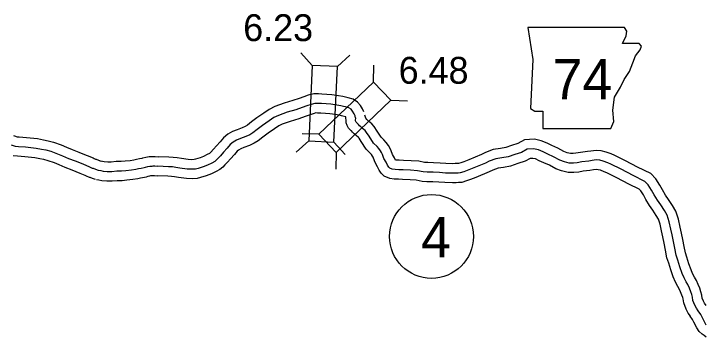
# Model space of a CAD drawing. Extents: x 31699 to 244310, y -8841 to 11474.
# Drawn here: x 137515 to 138241, y -3053 to -2714 of the extents above; entities that cross this region are included whole.
import ezdxf

# ---------------------------------------------------------------- set-up
doc = ezdxf.new("R2010")
doc.units = 0
for name, color, linetype in [('B_Logo', 7, 'Continuous'), ('G-ANNO-TEXT', 7, 'Continuous'), ('Level 55', 7, 'Continuous'), ('R_Border Notes', 7, 'Continuous'), ('R_XS_EARTHWORK_STAGE1', 7, 'Continuous'), ('S_WALL', 7, 'Continuous')]:
    doc.layers.add(name, color=color, linetype=linetype)

msp = doc.modelspace()

# ---------------------------------------------------------------- linework, layer by layer
at = {"layer": 'B_Logo'}
for points in [[(137873.45, -2820.98), (137872.5, -2818.92), (137870.76, -2816.39), (137869.15, -2814.33), (137866.88, -2812.88), (137863.28, -2811.76), (137861.21, -2811.24), (137858.48, -2810.72), (137854.15, -2809.88), (137847.82, -2808.98), (137843.02, -2808.6), (137837.96, -2808.37), (137834.37, -2808.18), (137831.04, -2808.07), (137827.18, -2809.09), (137822.86, -2810.78), (137817.81, -2812.48), (137811.1, -2814.72), (137802.2, -2817.44), (137792.96, -2820.63), (137788.25, -2823.06), (137783.07, -2826.49), (137776.24, -2831.27), (137770.67, -2835.57), (137765.9, -2839.13), (137762.78, -2841.02), (137758.66, -2842.98), (137753.22, -2845.01), (137749.1, -2846.63), (137745.38, -2848.72), (137742.47, -2851.14), (137739.29, -2855.1), (137735.32, -2859.32), (137732.08, -2862.95), (137729.36, -2865.83), (137727.78, -2867.64), (137726.05, -2868.99), (137722.93, -2870.67), (137718.49, -2872.97), (137713.97, -2874.73), (137708.58, -2876.29), (137706.06, -2876.97), (137702.33, -2877.19), (137697.34, -2877.02), (137689.68, -2875.86), (137685.41, -2875.22), (137681.68, -2874.77), (137677.49, -2874.53), (137666.39, -2873.98)], [(138233.18, -3025.61), (138231.23, -3022.82), (138229.48, -3019.69), (138227.66, -3014.9), (138227.17, -3011.23), (138226.49, -3008.63), (138225.41, -3005.57), (138223.86, -3001.77), (138222.24, -2998.11), (138220.63, -2995.11), (138218.28, -2990.99), (138216.32, -2986.33), (138213.95, -2979.47), (138211.72, -2972.47), (138210.03, -2967.41), (138208.52, -2960.08), (138207.22, -2952.81), (138205.72, -2946.01), (138204.55, -2939.81), (138202.85, -2932.21), (138200.61, -2925.35), (138197.72, -2920.29), (138193.83, -2914.51), (138190.61, -2909.72), (138186.98, -2903.93), (138184.29, -2898.94), (138180.67, -2893.49), (138177.25, -2889.84), (138164.9, -2883.83), (138152.22, -2877.23), (138141.47, -2871.82), (138138.2, -2870.43), (138133.53, -2868.66), (138129.8, -2867.74), (138126.2, -2867.43), (138121.88, -2867.99), (138118.29, -2868.54), (138111.1, -2869.32), (138106.31, -2870.28), (138102.39, -2870.7), (138097.93, -2870.66), (138092.8, -2869.35), (138087.99, -2867.51), (138081.45, -2864.01), (138075.44, -2861.31), (138070.64, -2859.06), (138065.5, -2856.76), (138060.57, -2855.72), (138053.91, -2856.09), (138047.87, -2859.46), (138040.7, -2861.7), (138033.79, -2864.21), (138027.27, -2865.31), (138020.75, -2866.35), (138013.97, -2868.79), (138009.92, -2870.81), (137996.17, -2876.5), (137990.86, -2878.59), (137987.2, -2879.95), (137983.55, -2880.97), (137981.29, -2881.12), (137978.82, -2881.26), (137975.23, -2881.42), (137968.04, -2881.19), (137961.91, -2880.69), (137955.12, -2880.33), (137948.99, -2880.23), (137944.87, -2879.92), (137938.8, -2878.68), (137931.54, -2878.26), (137923.62, -2877.9), (137919.16, -2877.72), (137915.36, -2877.55), (137912.36, -2877.09), (137909.63, -2875.91), (137908.56, -2874.85), (137907.35, -2872.98), (137905.73, -2869.86), (137903.51, -2865.8), (137901.96, -2861.8), (137900.95, -2859.54), (137899.88, -2857.88), (137898.2, -2855.42), (137896.32, -2853.42), (137892.64, -2849.71), (137888.14, -2842.59), (137885.39, -2838.47), (137883.72, -2836.61), (137880.98, -2834.29), (137879.17, -2832.76), (137878.1, -2831.57), (137876.96, -2830.24), (137875.96, -2829.18), (137874.55, -2827.92), (137874.21, -2827.18), (137873.81, -2826.32), (137873.8, -2825.25), (137874.06, -2823.85), (137873.72, -2822.78), (137873.52, -2822.12), (137873.45, -2820.98)], [(137512.74, -2851.61), (137516.78, -2852.93), (137520.24, -2853.3), (137527.69, -2853.78), (137538.99, -2854.98), (137544.57, -2855.98), (137548.95, -2856.96), (137554.07, -2858.29), (137561.29, -2860.84), (137566.59, -2863.1), (137572.76, -2865.77), (137579.85, -2868.46), (137584.22, -2870.24), (137588.53, -2871.96), (137594.16, -2874.29), (137595.49, -2875.04), (137597.61, -2875.87), (137598.47, -2876.14), (137600.99, -2877.11), (137603.84, -2878.07)], [(137603.84, -2878.07), (137606.5, -2878.57), (137608.96, -2879), (137613.48, -2879.45), (137618.07, -2879.43), (137623.34, -2878.83), (137628.46, -2878.82), (137632.99, -2878.4), (137638.79, -2877.8), (137643.26, -2876.98), (137646.19, -2876.28), (137648.8, -2875.85), (137652.2, -2875.28), (137653.53, -2874.9), (137655.87, -2874.19), (137658.14, -2873.88), (137660.33, -2873.77), (137661.6, -2873.72), (137663.26, -2873.74), (137666.39, -2873.98)], [(138241.58, -3040.58), (138240.3, -3038.59), (138237.61, -3033.06), (138235.73, -3029.53), (138233.18, -3025.61)]]:
    msp.add_lwpolyline(points, dxfattribs=at)
at = {"layer": 'G-ANNO-TEXT'}
msp.add_lwpolyline([(138054.53, -2728.41), (138059.61, -2762.25), (138057.35, -2813.56), (138061.86, -2816.38), (138070.32, -2816.38), (138070.32, -2834.43), (138141.38, -2834.43), (138144.76, -2827.1), (138143.63, -2815.26), (138145.32, -2801.72), (138151.53, -2791.01), (138155.48, -2783.11), (138161.11, -2774.65), (138164.5, -2765.63), (138167.32, -2758.3), (138172.39, -2752.1), (138173.52, -2748.15), (138171.27, -2745.33), (138153.78, -2745.33), (138157.73, -2737.43), (138158.3, -2732.36), (138155.96, -2728.46)], close=True, dxfattribs=at)
at = {"layer": 'Level 55'}
for points in [[(137882.54, -2816.83), (137881.23, -2813.96), (137878.82, -2810.47), (137875.98, -2806.83), (137871.13, -2803.72), (137865.98, -2802.13), (137863.37, -2801.47), (137860.37, -2800.9), (137855.81, -2800.01), (137848.91, -2799.03), (137843.65, -2798.62), (137838.45, -2798.38), (137834.79, -2798.19), (137829.9, -2798.02), (137824.07, -2799.57), (137819.45, -2801.38), (137814.64, -2803), (137808.06, -2805.19), (137799.1, -2807.93), (137789.02, -2811.41), (137783.18, -2814.42), (137777.44, -2818.22), (137770.32, -2823.21), (137764.63, -2827.6), (137760.31, -2830.83), (137758.03, -2832.2), (137754.76, -2833.76), (137749.63, -2835.67), (137744.79, -2837.58), (137739.69, -2840.45), (137735.3, -2844.09), (137731.74, -2848.53), (137727.95, -2852.56), (137724.71, -2856.18), (137721.96, -2859.11), (137720.88, -2860.34), (137720.56, -2860.59), (137718.26, -2861.83), (137714.37, -2863.84), (137710.75, -2865.25), (137705.89, -2866.66), (137704.44, -2867.05), (137702.21, -2867.18), (137698.26, -2867.05), (137691.17, -2865.98), (137686.75, -2865.31), (137682.57, -2864.81), (137678.02, -2864.54), (137666.89, -2863.99)], [(137863.51, -2822.3), (137860.57, -2821.39), (137859.05, -2821.01), (137856.59, -2820.54), (137852.49, -2819.74), (137846.73, -2818.92), (137842.4, -2818.59), (137837.48, -2818.35), (137833.94, -2818.18), (137832.17, -2818.11), (137830.3, -2818.61), (137826.28, -2820.19), (137820.99, -2821.96), (137814.15, -2824.25), (137805.29, -2826.95), (137796.9, -2829.85), (137793.32, -2831.69), (137788.7, -2834.76), (137782.17, -2839.33), (137776.72, -2843.53), (137771.49, -2847.44), (137767.53, -2849.83), (137762.57, -2852.19), (137756.8, -2854.35), (137753.4, -2855.69), (137751.07, -2857), (137749.63, -2858.19), (137746.85, -2861.66), (137742.69, -2866.08), (137739.45, -2869.71), (137736.77, -2872.56), (137734.67, -2874.95), (137731.54, -2877.39), (137727.6, -2879.52), (137722.6, -2882.09), (137717.19, -2884.21), (137711.28, -2885.92), (137707.67, -2886.89), (137702.45, -2887.2), (137696.41, -2887), (137688.18, -2885.75), (137684.07, -2885.13), (137680.8, -2884.74), (137676.95, -2884.51), (137665.89, -2883.96)], [(138224.97, -3031.33), (138222.74, -3028.13), (138220.4, -3023.93), (138217.9, -3017.36), (138217.34, -3013.16), (138216.93, -3011.56), (138216.06, -3009.12), (138214.66, -3005.68), (138213.25, -3002.51), (138211.88, -2999.96), (138209.29, -2995.42), (138206.97, -2989.9), (138204.46, -2982.62), (138202.21, -2975.58), (138200.35, -2970.01), (138198.7, -2961.96), (138197.41, -2954.77), (138195.92, -2948.01), (138194.76, -2941.83), (138193.19, -2934.86), (138191.42, -2929.42), (138189.22, -2925.57), (138185.53, -2920.09), (138182.22, -2915.17), (138178.33, -2908.97), (138175.71, -2904.09), (138172.8, -2899.72), (138171.21, -2898.02), (138160.41, -2892.77), (138147.66, -2886.13), (138137.27, -2880.9), (138134.48, -2879.72), (138130.56, -2878.22), (138128.17, -2877.64), (138126.41, -2877.49), (138123.28, -2877.89), (138119.59, -2878.46), (138112.63, -2879.21), (138107.84, -2880.17), (138102.88, -2880.7), (138096.63, -2880.65), (138089.76, -2878.9), (138083.83, -2876.62), (138077.03, -2872.99), (138071.28, -2870.4), (138066.48, -2868.16), (138062.38, -2866.32), (138059.8, -2865.77), (138056.77, -2865.94), (138051.84, -2868.69), (138043.89, -2871.18), (138036.35, -2873.91), (138028.89, -2875.18), (138023.25, -2876.08), (138017.92, -2878), (138014.07, -2879.92), (137999.92, -2885.77), (137994.43, -2887.93), (137990.29, -2889.47), (137985.23, -2890.88), (137981.91, -2891.1), (137979.34, -2891.25), (137975.29, -2891.42), (137967.47, -2891.18), (137961.24, -2890.67), (137954.77, -2890.32), (137948.54, -2890.22), (137943.49, -2889.84), (137937.5, -2888.62), (137931.02, -2888.24), (137923.2, -2887.89), (137918.72, -2887.72), (137914.38, -2887.51), (137909.58, -2886.79), (137903.92, -2884.33), (137900.75, -2881.19), (137898.69, -2878.01), (137896.9, -2874.55), (137894.43, -2870.03), (137892.73, -2865.65), (137892.13, -2864.32), (137891.54, -2863.41), (137890.38, -2861.7), (137889.13, -2860.37), (137884.77, -2855.97), (137879.76, -2848.04), (137877.48, -2844.62), (137876.74, -2843.8), (137874.52, -2841.92), (137872.19, -2839.96), (137870.58, -2838.16), (137869.53, -2836.93), (137868.97, -2836.35), (137866.33, -2833.98), (137865.14, -2831.39), (137863.82, -2828.56), (137863.81, -2827), (137863.51, -2822.3)], [(138241.38, -3019.89), (138239.72, -3017.51), (138238.57, -3015.45), (138237.42, -3012.43), (138237.01, -3009.3), (138236.06, -3005.69), (138234.76, -3002.01), (138233.06, -2997.86), (138231.23, -2993.71), (138229.37, -2990.26), (138227.26, -2986.56), (138225.67, -2982.76), (138223.44, -2976.31), (138221.22, -2969.37), (138219.7, -2964.81), (138218.34, -2958.19), (138217.03, -2950.85), (138215.52, -2944.01), (138214.35, -2937.79), (138212.5, -2929.56), (138209.8, -2921.28), (138206.22, -2915.01), (138202.13, -2908.92), (138199, -2904.27), (138195.63, -2898.9), (138192.88, -2893.79), (138188.54, -2887.26), (138183.29, -2881.66), (138169.4, -2874.9), (138156.78, -2868.33), (138145.68, -2862.74), (138141.93, -2861.15), (138136.51, -2859.09), (138131.43, -2857.85), (138126, -2857.37), (138120.48, -2858.09), (138116.99, -2858.62), (138109.58, -2859.42), (138104.79, -2860.38), (138101.9, -2860.69), (138099.23, -2860.67), (138095.83, -2859.8), (138092.16, -2858.4), (138085.87, -2855.03), (138079.61, -2852.21), (138074.8, -2849.97), (138068.62, -2847.19), (138061.34, -2845.66), (138051.05, -2846.23), (138043.9, -2850.22), (138037.5, -2852.22), (138031.22, -2854.5), (138025.65, -2855.44), (138018.25, -2856.62), (138010.03, -2859.58), (138005.77, -2861.71), (137992.43, -2867.22), (137987.28, -2869.25), (137984.12, -2870.43), (137981.86, -2871.06), (137980.67, -2871.14), (137978.31, -2871.28), (137975.17, -2871.41), (137968.6, -2871.2), (137962.58, -2870.71), (137955.47, -2870.33), (137949.45, -2870.23), (137946.24, -2869.99), (137940.1, -2868.74), (137932.06, -2868.27), (137924.04, -2867.91), (137919.59, -2867.73), (137916.34, -2867.58), (137915.77, -2867.49), (137914.56, -2865.16), (137912.6, -2861.57), (137911.19, -2857.95), (137909.77, -2854.76), (137908.21, -2852.34), (137906.02, -2849.13), (137903.52, -2846.48), (137900.51, -2843.44), (137896.53, -2837.14), (137893.31, -2832.31), (137890.7, -2829.41), (137887.43, -2826.65), (137886.15, -2825.57), (137885.62, -2824.98), (137884.5, -2823.67), (137883.42, -2820.29)], [(137514.93, -2841.71), (137516.17, -2842.21), (137518.88, -2843.1), (137521.1, -2843.33), (137528.54, -2843.82), (137540.4, -2845.07), (137546.55, -2846.17), (137551.31, -2847.24), (137556.99, -2848.72), (137564.92, -2851.52), (137570.55, -2853.92), (137576.52, -2856.5), (137583.51, -2859.15), (137587.96, -2860.97), (137592.3, -2862.69), (137598.56, -2865.29), (137599.78, -2865.98), (137600.95, -2866.44), (137601.79, -2866.7), (137604.38, -2867.7), (137607.05, -2868.6)], [(137514.68, -2862.76), (137519.38, -2863.26), (137526.84, -2863.75), (137537.58, -2864.89), (137542.6, -2865.78), (137546.6, -2866.68), (137551.14, -2867.86), (137557.66, -2870.16), (137562.64, -2872.29), (137569, -2875.04), (137576.19, -2877.76), (137580.48, -2879.52), (137584.77, -2881.22), (137589.77, -2883.3), (137591.19, -2884.1), (137594.27, -2885.3), (137595.16, -2885.58), (137597.6, -2886.51), (137600.63, -2887.54)], [(137605.68, -2868.24), (137608.28, -2868.73), (137610.31, -2869.08), (137613.96, -2869.45), (137617.48, -2869.44), (137622.75, -2868.83), (137628, -2868.82), (137632.02, -2868.45), (137637.37, -2867.89), (137641.2, -2867.19), (137644.2, -2866.48), (137647.15, -2865.98), (137649.99, -2865.51), (137650.7, -2865.31), (137653.73, -2864.39), (137657.21, -2863.92), (137659.88, -2863.78), (137661.45, -2863.72), (137663.7, -2863.74), (137667.14, -2864)], [(137602, -2887.9), (137604.72, -2888.41), (137607.6, -2888.91), (137613, -2889.45), (137618.66, -2889.43), (137623.92, -2888.83), (137628.93, -2888.82), (137633.97, -2888.35), (137640.21, -2887.71), (137645.32, -2886.77), (137648.19, -2886.09), (137650.44, -2885.71), (137654.41, -2885.05), (137656.37, -2884.49), (137658, -2883.99), (137659.06, -2883.85), (137660.79, -2883.76), (137661.75, -2883.72), (137662.83, -2883.74), (137665.64, -2883.95)], [(138241.65, -3053.21), (138239.34, -3051.49), (138237.41, -3050.09), (138234.01, -3047.31), (138231.57, -3043.49), (138228.7, -3037.61), (138227.11, -3034.62), (138224.79, -3031.06)]]:
    msp.add_lwpolyline(points, dxfattribs=at)
at = {"layer": 'R_Border Notes'}
msp.add_circle((137953.45, -2947.6), 44, dxfattribs=at)
at = {"layer": 'R_XS_EARTHWORK_STAGE1'}
for p, q in [((137828.39, -2768.27), (137816.55, -2755.25)), ((137854.76, -2769.51), (137867.78, -2757.67)), ((137892.53, -2785.77), (137892.94, -2768.18)), ((137910.76, -2804.87), (137928.36, -2805.28)), ((137835.24, -2840.46), (137817.65, -2840.05)), ((137824.66, -2847.38), (137811.64, -2859.23)), ((137851.03, -2848.63), (137862.87, -2861.64)), ((137853.47, -2859.56), (137853.06, -2877.15))]:
    msp.add_line(p, q, dxfattribs=at)
for points in [[(137851.03, -2848.63), (137854.76, -2769.51), (137828.39, -2768.27), (137824.66, -2847.38)], [(137853.47, -2859.56), (137910.76, -2804.87), (137892.53, -2785.77), (137835.24, -2840.46)]]:
    msp.add_lwpolyline(points, close=True, dxfattribs=at)

# ---------------------------------------------------------------- texts
at = {"layer": 'G-ANNO-TEXT'}
msp.add_text('74', height=42.24, dxfattribs=at).set_placement((138080.33, -2803.77))
at = {"layer": 'R_Border Notes'}
msp.add_text('4', height=42.24, dxfattribs=at).set_placement((137942.5, -2969.59))
at = {"layer": 'S_WALL'}
for s, p in [('6.23', (137755.97, -2742.79)), ('6.48', (137919, -2787.49))]:
    msp.add_text(s, height=28.16, dxfattribs=at).set_placement(p)

doc.saveas('drawing.dxf')
